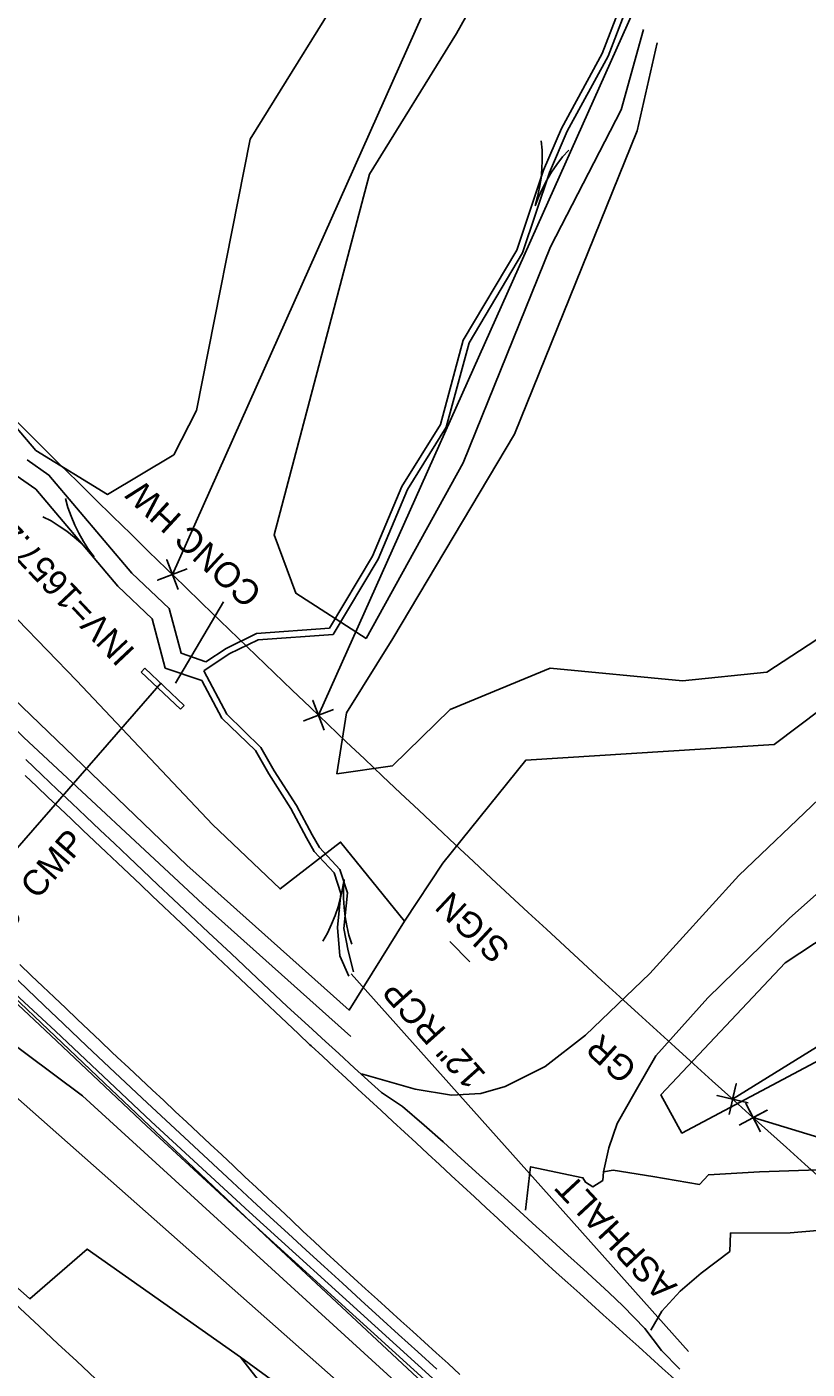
# Model space of a CAD drawing. Extents: x 472260 to 482161, y 489063 to 507124.
# Drawn here: x 476645.8 to 476768.5, y 500648.1 to 500859.2 of the extents above; entities that cross this region are included whole.
import ezdxf

# ---------------------------------------------------------------- set-up
doc = ezdxf.new("R2010")
doc.units = 0
for name, color, linetype in [('CTL Primary Horizontal and Vertical CELL', 7, 'Continuous'), ('Exist Earthen Structure Ditch Cogo Point CELL', 7, 'Continuous'), ('Exist Roads Change in Surface', 7, 'Continuous'), ('Exist Roads EOP Other Cogo Point CELL', 7, 'Continuous'), ('Exist Structure Minor Drop Inlet Cogo Elevation', 7, 'Continuous'), ('Exist Structure Minor Drop Inlet Cogo Number', 7, 'Continuous'), ('Exist Structure Minor Pipes CMP 30 Inch', 7, 'Continuous'), ('Exist Structure Minor Pipes HDPE 12 Inch', 7, 'Continuous'), ('Prop Drainage Structure Catch Basin Convert From Junction Box Label', 7, 'Continuous'), ('Prop Drainage Structure Drop Inlet Grate 2 Narrow Slots and Sag Grates 840 24 CELL', 7, 'Continuous'), ('Prop Drainage Structure Pipe CSP 30in Label', 7, 'Continuous'), ('Prop Drainage Structure Pipe Plug CELL', 7, 'Continuous'), ('Prop Drainage Structure Pipe RCP 15in Class IV Label', 7, 'Continuous'), ('Prop Drainage Structure Pipe RCP 18in Class III', 7, 'Continuous'), ('Prop Drainage Structure Pipe RCP 24in Class III', 7, 'Continuous'), ('Prop Drainage Structure Pipe RCP 42in Class III', 7, 'Continuous'), ('Prop Drainage Structure Pipe RCP 48in Class III', 7, 'Continuous'), ('Prop Drainage Structure Pipe Stub Out CELL', 7, 'Continuous'), ('Prop Drainage Structure Plot Symbol 50 Scale', 7, 'Continuous'), ('Prop Drainage Structure Plot Symbol 50 Scale CELL', 7, 'Continuous'), ('Prop Drainage Structure Tops and Inverts LABEL', 7, 'Continuous'), ('Prop Earthen Structure Berm Ditch Detail Label', 7, 'Continuous'), ('Prop Earthen Structure Ditch Flow Line', 7, 'Continuous'), ('Prop Earthen Structure False Sump Label', 7, 'Continuous'), ('Prop Erosion Rip Rap Pad at Outlet Label', 7, 'Continuous'), ('Scratch_Level_8', 7, 'Continuous')]:
    doc.layers.add(name, color=color, linetype=linetype)

msp = doc.modelspace()

# ---------------------------------------------------------------- linework, layer by layer
at = {"layer": 'CTL Primary Horizontal and Vertical CELL'}
msp.add_line((476669.21, 500755.97), (476676.72, 500768.79), dxfattribs=at)
at = {"layer": 'Exist Earthen Structure Ditch Cogo Point CELL'}
for points in [[(476673.64, 500757.93), (476677.25, 500751.09), (476682.61, 500745.87)], [(476673.35, 500756.4), (476676.47, 500750.5), (476681.74, 500745.37)], [(476696.43, 500709.92), (476696.43, 500709.92), (476695.03, 500713.09), (476694.65, 500717.55), (476695.18, 500722.91), (476694.11, 500726.16), (476690.99, 500729.52), (476689.79, 500731.65), (476687.32, 500736.25), (476683.85, 500741.7), (476681.74, 500745.37)], [(476697.18, 500710.59), (476697.18, 500710.59), (476696.31, 500713.9), (476695.64, 500717.4), (476696.2, 500723.03), (476694.99, 500726.68), (476691.8, 500730.12), (476690.66, 500732.13), (476688.18, 500736.75), (476684.71, 500742.22), (476682.61, 500745.87)]]:
    msp.add_lwpolyline(points, dxfattribs=at)
at = {"layer": 'Exist Roads EOP Other Cogo Point CELL'}
for p, q in [((476668.7, 500773.07), (476668.7, 500773.07)), ((476691.67, 500750.93), (476691.67, 500750.93)), ((476756.75, 500690.57), (476756.75, 500690.57)), ((476759.98, 500687.66), (476759.98, 500687.66))]:
    msp.add_line(p, q, dxfattribs=at)
for points in [[(476669.59, 500770.73), (476667.81, 500775.4), (476668.7, 500773.07), (476666.37, 500772.17), (476671.04, 500773.96)], [(476692.56, 500748.6), (476690.78, 500753.27), (476691.67, 500750.93), (476689.34, 500750.04), (476694.01, 500751.83)], [(476756.18, 500688.13), (476757.32, 500693), (476756.75, 500690.57), (476754.31, 500691.13), (476759.18, 500690)], [(476757.77, 500686.48), (476762.18, 500688.83), (476759.98, 500687.66), (476758.8, 500689.86), (476761.15, 500685.45)]]:
    msp.add_lwpolyline(points, dxfattribs=at)
at = {"layer": 'Exist Structure Minor Drop Inlet Cogo Elevation'}
for radius in [3176.8, 3276.8]:
    msp.add_arc((478884.49, 503049.53), radius, 223.91157, 228.4381, dxfattribs=at)
at = {"layer": 'Exist Structure Minor Drop Inlet Cogo Number'}
for p, q in [((476668.7, 500773.07), (477125.94, 501796.8)), ((476691.67, 500750.93), (476824.29, 501047.86)), ((476756.75, 500690.57), (477035.56, 500864)), ((476847.94, 500660.82), (476759.98, 500687.66))]:
    msp.add_line(p, q, dxfattribs=at)
at = {"layer": 'Prop Drainage Structure Catch Basin Convert From Junction Box Label'}
for points in [[(476820.39, 500547.19), (476816.02, 500551.39), (476805.94, 500560.95), (476787.7, 500576.73), (476770.38, 500592.56), (476755.62, 500605.27), (476738.49, 500620.79), (476720.37, 500636.9), (476700.52, 500654.94), (476680.77, 500672.87), (476665.36, 500687.07), (476650.31, 500701.28), (476635.53, 500714.95), (476620.93, 500729.13), (476604.24, 500745.42), (476591.06, 500758.65), (476580.35, 500769.31)], [(476805.7, 500559.62), (476787.03, 500575.98), (476769.72, 500591.81), (476754.96, 500604.52), (476737.83, 500620.05), (476719.7, 500636.15), (476699.84, 500654.2), (476680.09, 500672.13), (476664.68, 500686.34), (476649.62, 500700.55), (476637.5, 500711.89)]]:
    msp.add_lwpolyline(points, dxfattribs=at)
at = {"layer": 'Prop Drainage Structure Drop Inlet Grate 2 Narrow Slots and Sag Grates 840 24 CELL'}
for points in [[(476747.55, 500646.58), (476745.69, 500648.25), (476743.84, 500649.93), (476741.99, 500651.6), (476740.13, 500653.28), (476738.28, 500654.95), (476736.42, 500656.63), (476734.57, 500658.3), (476732.71, 500659.98), (476730.86, 500661.66), (476729.04, 500663.3), (476727.2, 500665), (476725.37, 500666.7), (476723.53, 500668.39), (476721.7, 500670.09), (476719.87, 500671.79), (476718.03, 500673.49), (476716.2, 500675.18), (476714.36, 500676.88), (476712.53, 500678.58), (476710.69, 500680.28), (476708.86, 500681.98), (476707.02, 500683.67), (476705.19, 500685.37), (476703.36, 500687.07), (476701.52, 500688.77), (476699.69, 500690.46), (476697.85, 500692.16), (476696.02, 500693.86), (476694.18, 500695.56), (476692.35, 500697.26), (476690.52, 500698.95), (476690.32, 500699.13), (476688.5, 500700.85), (476686.69, 500702.56), (476684.87, 500704.28), (476683.05, 500705.99), (476681.23, 500707.71), (476679.41, 500709.42), (476677.59, 500711.14), (476675.78, 500712.86), (476673.96, 500714.57), (476672.79, 500715.67), (476670.98, 500717.39), (476669.16, 500719.11), (476667.35, 500720.83), (476665.53, 500722.55), (476663.72, 500724.27), (476661.9, 500725.99), (476660.09, 500727.71), (476658.27, 500729.42), (476656.46, 500731.14), (476654.64, 500732.86), (476652.83, 500734.58), (476651.01, 500736.3), (476649.2, 500738.02), (476647.38, 500739.74), (476645.57, 500741.46)], [(476713.87, 500647.29), (476712.02, 500648.97), (476710.17, 500650.65), (476708.32, 500652.33), (476706.47, 500654.01), (476704.62, 500655.69), (476702.77, 500657.37), (476700.92, 500659.05), (476699.07, 500660.73), (476697.22, 500662.41), (476695.37, 500664.09), (476694.7, 500664.7), (476692.87, 500666.41), (476691.05, 500668.12), (476689.22, 500669.83), (476687.4, 500671.54), (476685.57, 500673.24), (476683.75, 500674.95), (476681.93, 500676.66), (476680.1, 500678.37), (476678.28, 500680.08), (476676.45, 500681.79), (476674.63, 500683.5), (476672.8, 500685.21), (476670.98, 500686.92), (476669.16, 500688.63), (476667.33, 500690.34), (476665.51, 500692.05), (476663.68, 500693.76), (476661.86, 500695.47), (476660.03, 500697.17), (476659.19, 500697.96), (476657.38, 500699.69), (476655.57, 500701.41), (476653.76, 500703.13), (476651.95, 500704.85), (476650.14, 500706.58), (476648.33, 500708.3), (476646.52, 500710.02), (476644.7, 500711.75)]]:
    msp.add_lwpolyline(points, dxfattribs=at)
at = {"layer": 'Prop Drainage Structure Pipe CSP 30in Label'}
msp.add_line((476666.96, 500756.01), (476613.48, 500694.75), dxfattribs=at)
at = {"layer": 'Prop Drainage Structure Pipe Plug CELL'}
msp.add_line((476715.43, 500712.15), (476712.31, 500715.37), dxfattribs=at)
at = {"layer": 'Prop Drainage Structure Pipe RCP 15in Class IV Label'}
msp.add_line((476749.81, 500650.9), (476696.8, 500710.26), dxfattribs=at)
at = {"layer": 'Prop Drainage Structure Pipe RCP 18in Class III'}
for points in [[(476698.43, 500694.57), (476706.83, 500692.14), (476712.54, 500691.21), (476717.15, 500691.43), (476721, 500692.58), (476727.29, 500695.72), (476733.62, 500700.65), (476743.74, 500710.34), (476757.73, 500725.73), (476770.36, 500737.78), (476783.01, 500748.93), (476797.48, 500762.55), (476812.27, 500777.94), (476819.37, 500785.2)], [(476828.22, 500777.12), (476817.81, 500765.72), (476802.57, 500751.63), (476787.45, 500738.39), (476765.65, 500718.95), (476752.83, 500706.5), (476744.7, 500697.39), (476741.41, 500691.69), (476738.61, 500686.71), (476737.29, 500682.92), (476736.47, 500679.15)]]:
    msp.add_lwpolyline(points, dxfattribs=at)
at = {"layer": 'Prop Drainage Structure Pipe RCP 24in Class III'}
for points in [[(476739.94, 500861.82), (476737.18, 500854.59), (476730.74, 500842.76), (476727.97, 500836.28), (476723.73, 500823.64), (476715.32, 500809.5), (476711.75, 500796.25), (476705.64, 500786.44), (476701.02, 500775.5), (476693.96, 500763.65), (476682.19, 500762.82), (476677.63, 500760.58), (476673.64, 500757.93)], [(476739.01, 500862.18), (476736.27, 500855.01), (476729.84, 500843.19), (476727.03, 500836.64), (476722.82, 500824.06), (476714.39, 500809.9), (476710.82, 500796.66), (476704.74, 500786.9), (476700.13, 500775.95), (476693.37, 500764.62), (476681.92, 500763.8), (476677.13, 500761.45), (476673.98, 500759.36)], [(476673.98, 500759.36), (476670.06, 500760.68), (476668.19, 500767.72), (476662.31, 500773.27), (476649.3, 500788.71), (476645.88, 500791.09)], [(476673.35, 500756.4), (476667.57, 500758.35), (476665.51, 500766.12), (476660.12, 500771.21), (476647.26, 500786.47), (476644.17, 500788.63)]]:
    msp.add_lwpolyline(points, dxfattribs=at)
at = {"layer": 'Prop Drainage Structure Pipe Stub Out CELL'}
for points in [[(476645.65, 500743.98), (476648.17, 500741.57), (476650.58, 500739.27), (476652.88, 500737.1), (476655.12, 500734.99), (476657.35, 500732.88), (476659.58, 500730.77), (476661.79, 500728.67), (476664.06, 500726.52), (476666.42, 500724.28), (476668.9, 500721.94), (476671.47, 500719.52), (476674.4, 500716.77), (476677.92, 500713.46), (476682.04, 500709.59), (476686.75, 500705.16), (476690.08, 500702.1), (476692.78, 500699.62), (476694.85, 500697.72), (476697.34, 500695.44), (476701.54, 500691.63), (476704.85, 500689.41), (476708.28, 500686.48), (476711.23, 500683.85), (476714.11, 500681.25), (476716.93, 500678.69), (476720.85, 500675.13), (476723.29, 500672.9), (476725.87, 500670.56), (476728.4, 500668.26), (476730.87, 500666.01), (476733.3, 500663.81), (476737.27, 500660.18), (476739.56, 500658.01), (476742.97, 500654.48), (476745.57, 500651.03), (476748.47, 500648.09)], [(476710.25, 500648.08), (476707.26, 500650.82), (476704.25, 500653.56), (476701.27, 500656.29), (476698.33, 500658.98), (476695.43, 500661.63), (476692.58, 500664.24), (476689.74, 500666.83), (476686.91, 500669.43), (476684.09, 500672.03), (476681.26, 500674.64), (476678.12, 500677.55), (476674.31, 500681.08), (476669.86, 500685.23), (476664.75, 500689.98), (476659.67, 500694.76), (476655.28, 500698.9), (476651.57, 500702.41), (476648.56, 500705.3), (476645.89, 500707.87), (476643.22, 500710.45)]]:
    msp.add_lwpolyline(points, dxfattribs=at)
at = {"layer": 'Prop Drainage Structure Plot Symbol 50 Scale'}
for p, q in [((476664.36, 500758.33), (476663.78, 500757.72)), ((476669.98, 500751.87), (476663.78, 500757.72)), ((476670.55, 500752.47), (476664.36, 500758.33)), ((476669.98, 500751.87), (476670.55, 500752.47))]:
    msp.add_line(p, q, dxfattribs=at)
at = {"layer": 'Prop Drainage Structure Plot Symbol 50 Scale CELL'}
for points in [[(476608.03, 500783.92), (476645.35, 500747.41), (476673.46, 500721.22), (476696.74, 500700.41)], [(476737.29, 500619.31), (476708.8, 500645.27), (476684.15, 500668.31), (476658.03, 500693.08), (476634.78, 500715.19), (476612.16, 500736.97), (476592.64, 500756.19), (476581.97, 500766.87)]]:
    msp.add_lwpolyline(points, dxfattribs=at)
at = {"layer": 'Prop Drainage Structure Tops and Inverts LABEL'}
for points in [[(476705.16, 500718.53), (476696.5, 500704.58), (476670.96, 500727.36), (476631.42, 500765.35), (476611.27, 500785.98)], [(476586.98, 500753.69), (476594.5, 500750.7), (476628.01, 500716.75), (476632.55, 500707.49), (476654.57, 500691.08), (476721.24, 500630.13), (476718.92, 500630.47), (476706.65, 500636.66), (476700.86, 500630.44), (476690.28, 500636), (476679.38, 500649.98)]]:
    msp.add_lwpolyline(points, dxfattribs=at)
at = {"layer": 'Prop Earthen Structure Ditch Flow Line'}
for points in [[(476929.08, 500684.95), (476925.41, 500684.62), (476902.71, 500682.62), (476878.93, 500681.21), (476857.73, 500680.14), (476842.79, 500680.49), (476820.55, 500681), (476799.91, 500679.85), (476783.96, 500679.68), (476770.19, 500679.43), (476760.96, 500679.12), (476752.95, 500678.68), (476751.52, 500677.16), (476744.23, 500678.4), (476737.96, 500679.38), (476736.47, 500679.15), (476736.33, 500677.78), (476734.77, 500676.8), (476733.63, 500677.5), (476733.21, 500678.21), (476725, 500679.94), (476724.18, 500673.12)], [(476743.87, 500654.23), (476745.61, 500657.23), (476748.5, 500660.39), (476751.8, 500663.18), (476756.29, 500666.63), (476756.39, 500669.5), (476765.79, 500669.53), (476777.47, 500670.54), (476791.84, 500670.82), (476804.98, 500671.7), (476818.16, 500672.36), (476829.93, 500672.03), (476844.55, 500671.31), (476859.15, 500671.2), (476874.43, 500671.87), (476889.12, 500673.29), (476903.78, 500674.12), (476919.55, 500674.76), (476931.95, 500675.77), (476938.26, 500676.57)]]:
    msp.add_lwpolyline(points, dxfattribs=at)
at = {"layer": 'Prop Erosion Rip Rap Pad at Outlet Label'}
for points in [[(476680.9, 500841.53), (476698.16, 500869.34), (476708.91, 500892.27)], [(476724.03, 500877.3), (476713.33, 500858.14), (476699.69, 500836)], [(476699.17, 500762.98), (476714.4, 500790.61), (476728.11, 500824.57), (476739.23, 500846.13), (476742.75, 500858.76)], [(476744.88, 500856.65), (476741.77, 500842.81), (476722.48, 500795.14), (476703.37, 500762.98), (476696.07, 500751.3), (476694.55, 500741.73), (476703.31, 500742.99), (476712.38, 500751.82), (476728.07, 500758.36), (476748.89, 500756.33), (476762.13, 500757.71), (476775.11, 500766.18), (476794.6, 500786.78), (476802.18, 500800.91)], [(476635.37, 500806.49), (476647.25, 500792.57), (476658.48, 500785.65), (476668.95, 500791.91), (476672.47, 500798.85), (476680.9, 500841.53)], [(476699.69, 500836), (476684.72, 500779.32), (476688.09, 500770.11), (476699.17, 500762.98)], [(476705.16, 500718.53), (476695.14, 500731), (476685.63, 500723.62), (476675.03, 500733.75), (476653.69, 500756.37), (476639.64, 500770.84), (476618.41, 500793.51)], [(476808.63, 500795.02), (476805.73, 500788.61), (476781.58, 500760.1), (476763.26, 500746.31), (476724.24, 500743.86), (476711.19, 500727.68), (476705.16, 500718.53)], [(476572.06, 500768.46), (476586.98, 500753.69), (476607.9, 500728.42), (476630.41, 500702.99), (476646.77, 500688.59), (476702.61, 500639.16), (476700.03, 500634.92), (476679.38, 500649.98), (476679.38, 500649.98), (476655.29, 500666.98), (476646.31, 500659.19), (476623.34, 500679.55), (476619.72, 500676.82), (476619.72, 500676.82), (476605.42, 500675.79), (476588.57, 500692.57), (476588.57, 500705.64), (476600.68, 500710.32)], [(476863.09, 500745.26), (476832.55, 500726.65), (476818.04, 500715.99), (476829.28, 500699.56), (476839.57, 500699.46), (476839.5, 500693.17), (476802, 500687.94), (476797.9, 500699.55), (476785.53, 500704.79), (476748.78, 500685.24), (476745.49, 500691.22), (476765.03, 500712), (476803.73, 500737.55), (476836.73, 500766.94), (476838.29, 500767.91)]]:
    msp.add_lwpolyline(points, dxfattribs=at)
at = {"layer": 'Scratch_Level_8'}
for p, q in [((476727.27, 500835.78), (476727.27, 500835.78)), ((476653.26, 500779.71), (476653.26, 500779.71)), ((476695.16, 500720.16), (476695.16, 500720.16))]:
    msp.add_line(p, q, dxfattribs=at)
for points in [[(476726.67, 500841.25), (476726.82, 500839.79), (476726.81, 500838.29), (476726.78, 500836.81), (476726.64, 500835.37), (476726.4, 500833.91), (476726.09, 500832.45), (476725.7, 500831.03)], [(476731.01, 500839.81), (476730.02, 500838.73), (476729.14, 500837.52), (476728.28, 500836.32), (476727.54, 500835.07), (476726.85, 500833.76), (476726.23, 500832.4), (476725.7, 500831.03)], [(476651.89, 500785.04), (476652.26, 500783.62), (476652.8, 500782.22), (476653.35, 500780.85), (476654, 500779.56), (476654.73, 500778.27), (476655.54, 500777.01), (476656.41, 500775.83)], [(476648.33, 500782.16), (476649.64, 500781.5), (476650.9, 500780.68), (476652.13, 500779.86), (476653.26, 500778.96), (476654.37, 500777.97), (476655.43, 500776.92), (476656.41, 500775.83)], [(476692.36, 500715.42), (476693.1, 500716.69), (476693.7, 500718.06), (476694.29, 500719.42), (476694.75, 500720.79), (476695.14, 500722.22), (476695.45, 500723.68), (476695.68, 500725.13)], [(476696.91, 500714.94), (476696.45, 500716.34), (476696.14, 500717.8), (476695.85, 500719.25), (476695.69, 500720.69), (476695.61, 500722.17), (476695.6, 500723.67), (476695.68, 500725.13)]]:
    msp.add_lwpolyline(points, dxfattribs=at)

# ---------------------------------------------------------------- texts
at = {"layer": 'Exist Roads Change in Surface'}
msp.add_text('ASPHALT', height=4, rotation=132.9798, dxfattribs=at).set_placement((476748.19, 500661.25))
at = {"layer": 'Exist Structure Minor Pipes CMP 30 Inch'}
msp.add_text('CONC HW', height=4, rotation=137.3502, dxfattribs=at).set_placement((476683.04, 500770.49))
at = {"layer": 'Exist Structure Minor Pipes HDPE 12 Inch'}
msp.add_text("INV=1657.20'", height=4, rotation=133.2952, dxfattribs=at).set_placement((476663.03, 500761.11))
at = {"layer": 'Prop Drainage Structure Pipe RCP 42in Class III'}
msp.add_text('SIGN', height=4, rotation=136.8636, dxfattribs=at).set_placement((476721.99, 500714.53))
at = {"layer": 'Prop Drainage Structure Pipe RCP 48in Class III'}
msp.add_text('12" RCP', height=4, rotation=131.7691, dxfattribs=at).set_placement((476718.14, 500694.44))
at = {"layer": 'Prop Earthen Structure Berm Ditch Detail Label'}
msp.add_text('36" CMP', height=4, rotation=48.881, dxfattribs=at).set_placement((476641.33, 500714.78))
at = {"layer": 'Prop Earthen Structure False Sump Label'}
msp.add_text('GR', height=4, rotation=137.8803, dxfattribs=at).set_placement((476742, 500695.67))

doc.saveas('drawing.dxf')
